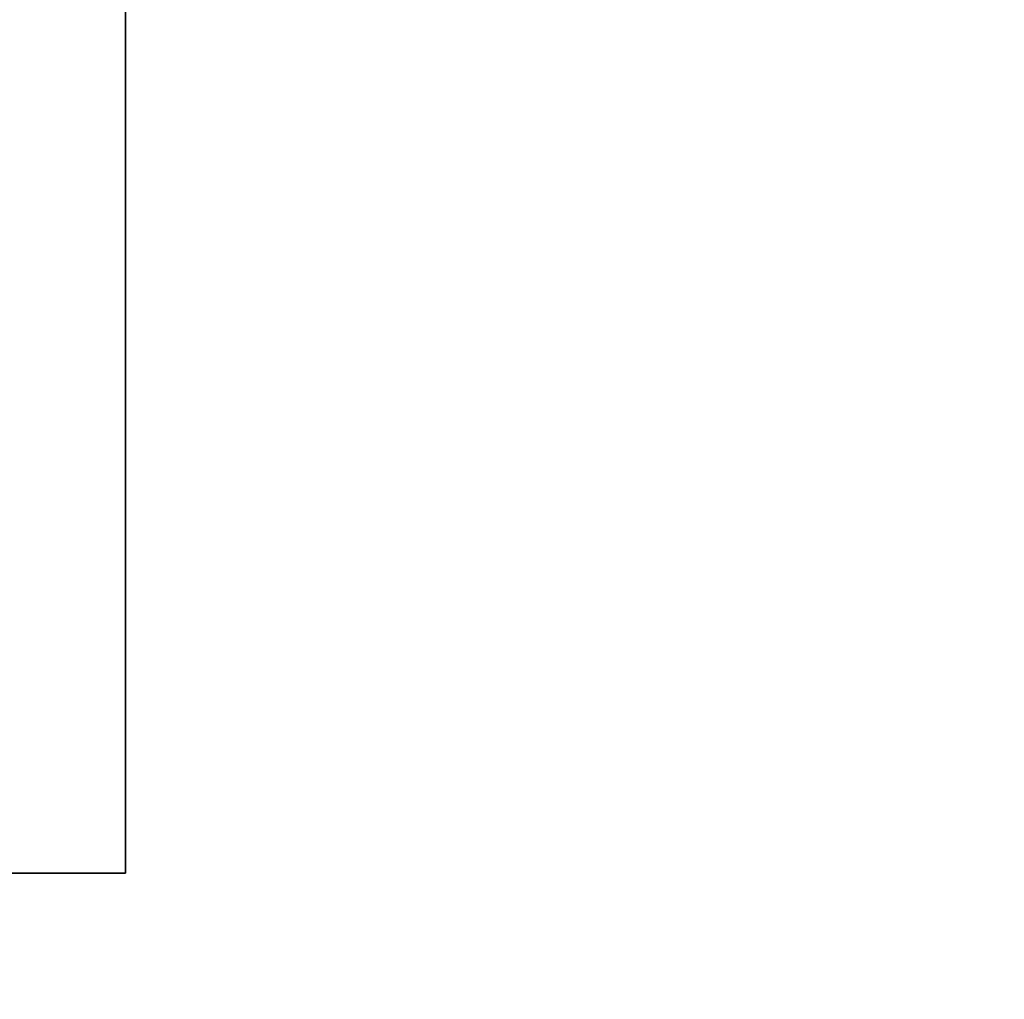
# Model space of a CAD drawing. Extents: x -4.6 to 26, y -2.8 to 21.5.
# Tile 596 of 656: x 23.757 to 23.874, y 1.985 to 2.101. Entities that reach past the tile are written whole.
import ezdxf

# ---------------------------------------------------------------- set-up
doc = ezdxf.new("R2010")
doc.units = 0

# ---------------------------------------------------------------- blocks, each defined once
blk = doc.blocks.new('Box-d5c1adbd-d3d7-4eb0-97c8-d5aba4613486')
at = {"color": 253, "linetype": 'Continuous', "true_color": 0xa0a0a0, "transparency": 33554687}
mesh = blk.add_polyface(dxfattribs=at)
corners = [(16.38, 0, 43.99), (26, 0, 43.99), (26, 21.5, 43.99), (16.38, 21.5, 43.99), (16.38, 0, 44), (26, 0, 44), (26, 21.5, 44), (16.38, 21.5, 44)]
mesh.append_faces([[corners[k] for k in face] for face in [(0, 1, 2, 3), (4, 5, 6, 7), (0, 1, 5, 4), (1, 2, 6, 5), (2, 3, 7, 6), (3, 0, 4, 7)]], dxfattribs={"color": 253})
blk = doc.blocks.new('Box-f9a217d7-8f81-4f7a-8789-202b60ea2f25')
at = {"color": 253, "linetype": 'Continuous', "true_color": 0xa0a0a0, "transparency": 33554687}
mesh = blk.add_polyface(dxfattribs=at)
corners = [(0, 0), (26, 0), (26, 21.5), (0, 21.5), (0, 0, 0.01), (26, 0, 0.01), (26, 21.5, 0.01), (0, 21.5, 0.01)]
mesh.append_faces([[corners[k] for k in face] for face in [(0, 1, 2, 3), (4, 5, 6, 7), (0, 1, 5, 4), (1, 2, 6, 5), (2, 3, 7, 6), (3, 0, 4, 7)]], dxfattribs={"color": 253})
blk = doc.blocks.new('UpwardOpening-06eeabac-d88d-490f-ab66-ac3963967bd4')
at = {"linetype": 'Continuous', "transparency": 33554687}
blk.add_blockref('Box-d5c1adbd-d3d7-4eb0-97c8-d5aba4613486', (0, 0), dxfattribs=at)
blk = doc.blocks.new('fd0d408e-b14d-4e2b-b47e-2c5a54e5dc67')
at = {"linetype": 'Continuous', "transparency": 33554687}
for name in ['Box-f9a217d7-8f81-4f7a-8789-202b60ea2f25', 'UpwardOpening-06eeabac-d88d-490f-ab66-ac3963967bd4', 'Box-d5c1adbd-d3d7-4eb0-97c8-d5aba4613486']:
    blk.add_blockref(name, (0, 0), dxfattribs=at)
blk = doc.blocks.new('CoilBox-84b8c83a-ca49-4998-ba89-7020bafd5ea9')
at = {"color": 251, "linetype": 'Continuous', "true_color": 0x5b5b5b, "transparency": 33554687}
mesh = blk.add_polyface(dxfattribs=at)
corners = [(0, 0), (21.54, 0), (21.54, 2), (0, 2), (0, 0, 22.51), (21.54, 0, 22.51), (21.54, 2, 22.51), (0, 2, 22.51)]
mesh.append_faces([[corners[k] for k in face] for face in [(0, 1, 2, 3), (4, 5, 6, 7), (0, 1, 5, 4), (1, 2, 6, 5), (2, 3, 7, 6), (3, 0, 4, 7)]], dxfattribs={"color": 251})
blk = doc.blocks.new('647631f7-d666-4a02-a8b1-6cdd8c991e6d')
at = {"linetype": 'Continuous', "transparency": 33554687}
blk.add_blockref('CoilBox-84b8c83a-ca49-4998-ba89-7020bafd5ea9', (0, 0), dxfattribs=at)
blk = doc.blocks.new('28cb1784-d9e9-4359-9ea3-79e225ee8792')
at = {"linetype": 'Continuous', "transparency": 33554687}
for name, p in [('fd0d408e-b14d-4e2b-b47e-2c5a54e5dc67', (0, 0)), ('647631f7-d666-4a02-a8b1-6cdd8c991e6d', (2.23, 2, 19.96))]:
    blk.add_blockref(name, p, dxfattribs=at)

msp = doc.modelspace()

# ---------------------------------------------------------------- block references
at = {"transparency": 33554687}
msp.add_blockref('28cb1784-d9e9-4359-9ea3-79e225ee8792', (0, 0), dxfattribs=at)

doc.saveas('drawing.dxf')
